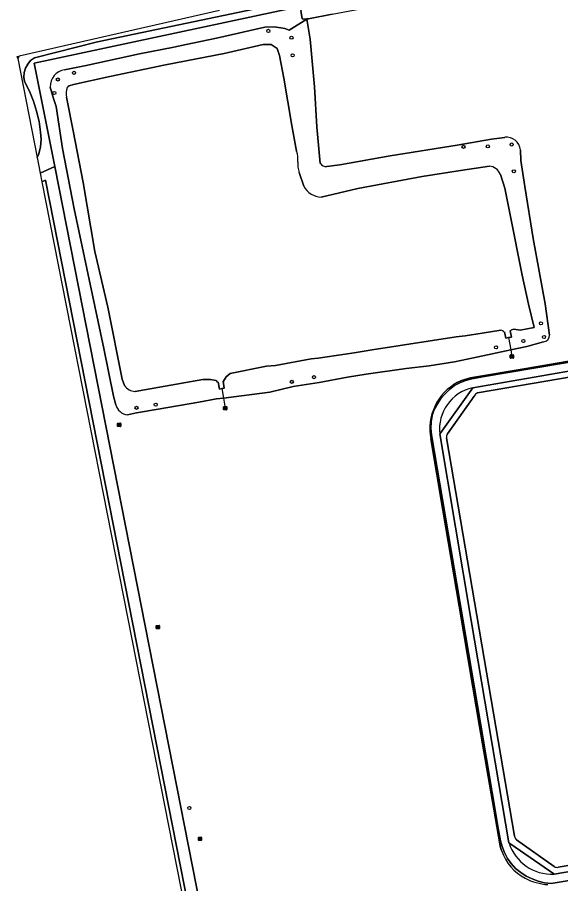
# Model space of a CAD drawing. Extents: x 154324 to 155744, y 382937 to 384188.
# Drawn here: x 154324.1 to 154493.4, y 383381.8 to 383651.6 of the extents above; entities that cross this region are included whole.
import ezdxf

# ---------------------------------------------------------------- set-up
doc = ezdxf.new("R2010")
doc.units = 0
for name, color, linetype in [('IMGEO_Boom', 7, 'Continuous'), ('IMGEO_Bouwland', 7, 'Continuous'), ('IMGEO_Duiker', 7, 'Continuous'), ('IMGEO_Erf', 7, 'Continuous'), ('IMGEO_Groenvoorziening', 7, 'Continuous'), ('IMGEO_Hek', 7, 'Continuous'), ('IMGEO_Loofbos', 7, 'Continuous'), ('IMGEO_Meer_plas_ven_vijver', 7, 'Continuous'), ('IMGEO_Muur', 7, 'Continuous'), ('IMGEO_Oever', 7, 'Continuous'), ('IMGEO_Rijbaan_lokaal_halfverhard', 7, 'Continuous'), ('IMGEO_Rioolput', 7, 'Continuous')]:
    doc.layers.add(name, color=color, linetype=linetype)

msp = doc.modelspace()

# ---------------------------------------------------------------- linework, layer by layer
at = {"layer": 'IMGEO_Boom'}
for centre in [(154402.35, 383647.37), (154409.55, 383645.26), (154409.92, 383639.78), (154341.8, 383634.3), (154336.78, 383632.22), (154335.67, 383628.02), (154463.17, 383611.28), (154470.75, 383611.41), (154478.19, 383612), (154478.85, 383603.64), (154487.28, 383556.33), (154488.26, 383552.05), (154481.81, 383550.78), (154473.29, 383548.84), (154416.58, 383539.54), (154409.68, 383538.08), (154367.25, 383530.99), (154361.29, 383529.99), (154377.76, 383405.37)]:
    msp.add_circle(centre, 0.489, dxfattribs=at)
at = {"layer": 'IMGEO_Bouwland'}
for points in [[(154412.15, 383654.94), (154329.44, 383637.33), (154329.96, 383634.71), (154335.86, 383605.18), (154395.89, 383300.08), (154425.66, 383148.76), (154440.92, 383071.1), (154441.6, 383070.12), (154443.07, 383067.76), (154443.58, 383063.68), (154444.38, 383057.2), (154444.57, 383055.85), (154438.63, 383057.42), (154438.84, 383056.38)], [(154422.25, 383652.58), (154414.87, 383651.15), (154414.36, 383651.11), (154413.21, 383651.01), (154412.93, 383651.25), (154412.43, 383653.63)], [(154338.88, 383635.29), (154345.6, 383636.56), (154362.2, 383640.26), (154372.94, 383642.3), (154376.73, 383643.11), (154386.15, 383645.13), (154401.22, 383648.54), (154404.24, 383648.67), (154407.53, 383648.15), (154408.8, 383647.57), (154414.35, 383651.05), (154415.43, 383644.83), (154416.73, 383629.99), (154417.44, 383617.46), (154418.55, 383606.04)], [(154354.88, 383530.94), (154354.13, 383533.61), (154351.11, 383548.46), (154346.56, 383569.94), (154341.88, 383591.98), (154338.19, 383610.74), (154336.27, 383623.78), (154335.43, 383626.3), (154334.41, 383629.86)], [(154420.53, 383605.18), (154424.64, 383605.65), (154440.34, 383608.48), (154461.15, 383611.83), (154471.83, 383613.63), (154476.03, 383614.22)], [(154480.87, 383610.28), (154481.03, 383607.06), (154482.23, 383598.88), (154484.87, 383582.74), (154488.61, 383562.42), (154489.97, 383552.61)], [(154461.21, 383537.85), (154462.53, 383538.48), (154463.91, 383538.96), (154465.33, 383539.32), (154482.66, 383542.27), (154495.93, 383544.55), (154511.09, 383547.11), (154592.2, 383560.88)], [(154488.09, 383550.51), (154482.88, 383549.12), (154477.87, 383548.05), (154473.52, 383547.13), (154466.24, 383545.59), (154460.39, 383544.36), (154452.47, 383543.04), (154445.33, 383542.19), (154432.84, 383540.44), (154426.99, 383539.49), (154418.21, 383537.89)], [(154418.21, 383537.89), (154410.06, 383536.65), (154402.86, 383534.82), (154388.39, 383533.02), (154386.25, 383532.76), (154380.74, 383531.77), (154368.05, 383529.55), (154361.32, 383528.47), (154358.44, 383527.85)], [(154475.01, 383392.09), (154474.8, 383392.79), (154474.61, 383393.49), (154474.43, 383394.21), (154470.83, 383415.14), (154468.17, 383430.78), (154466.11, 383442.95), (154461.82, 383468.23), (154456.72, 383498.11), (154452.93, 383520.29)]]:
    msp.add_lwpolyline(points, dxfattribs=at)
for centre, radius, start, end in [((154339.62, 383630.12), 5.22, 98.148, 182.7753), ((154476.56, 383609.93), 4.33, 4.7378, 97.0967), ((154420.22, 383607.18), 2.02, 214.3445, 278.8956), ((154487.8, 383552.66), 2.17, 277.6781, 358.771), ((154468.69, 383523.76), 15.95, 117.9707, 154.5312), ((154358.72, 383531.78), 3.94, 192.3854, 265.8899), ((154469.46, 383523.38), 16.81, 154.4725, 190.5722), ((154489.94, 383397.39), 15.84, 199.5752, 241.5024), ((154490.92, 383400.35), 18.91, 243.1647, 265.4104)]:
    msp.add_arc(centre, radius, start, end, dxfattribs=at)
at = {"layer": 'IMGEO_Duiker'}
for points in [[(154477.22, 383551.85), (154477.87, 383548.05), (154478.23, 383545.97)], [(154387.88, 383535.98), (154388.39, 383533.02), (154388.93, 383529.86)]]:
    msp.add_lwpolyline(points, dxfattribs=at)
at = {"layer": 'IMGEO_Erf'}
for points in [[(154592.21, 383555.9), (154467.51, 383534.62)], [(154466.5, 383533.61), (154458.19, 383521.88)], [(154457.9, 383520.63), (154479.04, 383396.58)], [(154492.68, 383386.97), (154528.14, 383392.98), (154528, 383393.73), (154528.79, 383393.88), (154528.93, 383393.11), (154542.49, 383395.41), (154561.21, 383398.64), (154565.79, 383399.42), (154564.24, 383408.53), (154587.12, 383412.42), (154588.32, 383405.33), (154619.13, 383410.61)], [(154479.68, 383395.47), (154491.42, 383387.15)]]:
    msp.add_lwpolyline(points, dxfattribs=at)
for centre, radius, start, end in [((154468.15, 383532.97), 1.77, 110.9312, 158.5595), ((154459.01, 383521.03), 1.19, 134.3244, 199.6864), ((154480.45, 383396.65), 1.41, 183.0873, 237.2651), ((154492.21, 383388.18), 1.3, 232.5737, 291.5083)]:
    msp.add_arc(centre, radius, start, end, dxfattribs=at)
at = {"layer": 'IMGEO_Groenvoorziening'}
for points in [[(154446.03, 383664.3), (154349.13, 383643.94), (154329.45, 383638.98), (154328.3, 383638.13), (154327.37, 383637.05), (154326.68, 383635.8), (154326.28, 383634.43), (154326.18, 383633.01), (154326.39, 383631.6), (154327.89, 383628.62), (154329.14, 383625.53), (154330.15, 383622.36), (154330.9, 383619.11), (154331.39, 383615.81), (154331.59, 383613.55), (154331.4, 383611.31), (154330.84, 383609.12), (154330.32, 383607.97), (154331.28, 383603.09), (154335.86, 383605.18), (154329.96, 383634.71), (154329.44, 383637.33), (154412.15, 383654.94)], [(154592.2, 383560.88), (154511.09, 383547.11), (154495.93, 383544.55), (154482.66, 383542.27), (154465.33, 383539.32), (154463.91, 383538.96), (154462.53, 383538.48), (154461.21, 383537.85)], [(154510.8, 383385.29), (154490.43, 383381.84), (154488.36, 383382.07), (154486.4, 383382.58), (154484.51, 383383.29), (154482.7, 383384.19), (154480.97, 383385.24), (154479.38, 383386.55), (154478.05, 383388.06), (154476.84, 383389.69), (154475.92, 383391.49), (154475.16, 383393.33), (154474.7, 383395.16), (154473.97, 383399.08), (154468.46, 383431.82), (154458.36, 383491.04), (154453.14, 383521.59), (154452.99, 383523.61), (154453.08, 383525.61), (154453.42, 383527.56), (154454.05, 383529.44), (154455.01, 383531.2), (154456.11, 383532.89), (154457.3, 383534.29), (154458.76, 383535.69), (154460.32, 383536.92), (154461.97, 383537.8), (154463.8, 383538.51), (154465.74, 383539.02), (154469.11, 383539.66), (154501.7, 383545.18)], [(154452.93, 383520.29), (154456.72, 383498.11), (154461.82, 383468.23), (154466.11, 383442.95), (154468.17, 383430.78), (154470.83, 383415.14), (154474.43, 383394.21), (154474.61, 383393.49), (154474.8, 383392.79), (154475.01, 383392.09)]]:
    msp.add_lwpolyline(points, dxfattribs=at)
msp.add_lwpolyline([(154331.28, 383603.09), (154331.81, 383600.36), (154332.89, 383600.85), (154421.98, 383148.04), (154436.08, 383076.28), (154434.86, 383076.6), (154435.67, 383072.5), (154440.92, 383071.1), (154425.66, 383148.76), (154395.89, 383300.08), (154335.86, 383605.18)], close=True, dxfattribs=at)
for centre, radius, start, end in [((154468.69, 383523.76), 15.95, 117.9707, 154.5312), ((154469.46, 383523.38), 16.81, 154.4725, 190.5722), ((154489.94, 383397.39), 15.84, 199.5752, 241.5024), ((154490.92, 383400.35), 18.91, 243.1647, 265.4104)]:
    msp.add_arc(centre, radius, start, end, dxfattribs=at)
at = {"layer": 'IMGEO_Hek'}
for points in [[(154335.86, 383605.18), (154329.44, 383637.33), (154419.88, 383656.59), (154459.58, 383665.09)], [(154435.67, 383072.5), (154440.92, 383071.1), (154425.66, 383148.76), (154335.86, 383605.18)]]:
    msp.add_lwpolyline(points, dxfattribs=at)
at = {"layer": 'IMGEO_Loofbos'}
for points in [[(154324.76, 383639.49), (154324.26, 383638.76), (154324.14, 383639.35)], [(154434.86, 383076.6), (154436.08, 383076.28), (154421.98, 383148.04), (154332.89, 383600.85), (154331.81, 383600.36)]]:
    msp.add_lwpolyline(points, close=True, dxfattribs=at)
at = {"layer": 'IMGEO_Meer_plas_ven_vijver'}
for points in [[(154411.16, 383609.87), (154409.66, 383617.92), (154407.18, 383632.61), (154405.85, 383639.76), (154405.14, 383641.84), (154403.22, 383643.09), (154400.76, 383643.15), (154388.61, 383640.29), (154370.35, 383636.81), (154352.92, 383633.19), (154341.6, 383630.71), (154340.26, 383630.31), (154339.94, 383630.09), (154339.66, 383629.74)], [(154339.51, 383626.74), (154341.5, 383616.22), (154344.64, 383600.15), (154348.33, 383578.68), (154352.34, 383561.38), (154356.86, 383538.91), (154357.53, 383536.91)], [(154471.23, 383605.22), (154462.2, 383603.91), (154450.3, 383601.98), (154430.23, 383598.24), (154418.86, 383595.64)], [(154413.39, 383599.02), (154411.95, 383603.32)], [(154475.79, 383553.6), (154475.98, 383553.64), (154476.33, 383551.68), (154477.22, 383551.85), (154478.1, 383552.02), (154477.74, 383553.98), (154477.93, 383554.02), (154478.15, 383554.28), (154478.83, 383554.44), (154480.85, 383554.17), (154485.13, 383554.99), (154483.41, 383562.27), (154481.44, 383571.33), (154477.73, 383590.05), (154476.08, 383598.43), (154474.64, 383602.68)], [(154386.57, 383537.97), (154386.74, 383538), (154387.13, 383535.85), (154387.88, 383535.98), (154388.61, 383536.11), (154388.23, 383538.28), (154388.41, 383538.31), (154389.2, 383539.59), (154390.47, 383540.67), (154401.8, 383542.94), (154404.62, 383543.21), (154415.72, 383545.26), (154417.86, 383545.41), (154429.04, 383547.12), (154433.49, 383547.86), (154434.74, 383548.09), (154460.83, 383552.11), (154463.65, 383552.37), (154468.99, 383553.21), (154474.82, 383554.13)], [(154360.81, 383535.1), (154368.39, 383536.4), (154381.96, 383538.83), (154384.34, 383538.81), (154385.96, 383538.46)]]:
    msp.add_lwpolyline(points, dxfattribs=at)
for centre, radius, start, end in [((154345.85, 383627.92), 6.45, 163.6167, 190.5403), ((154403.57, 383607.32), 8.01, 354.2887, 18.583), ((154419.06, 383605.85), 7.55, 174.898, 199.5853), ((154471.01, 383601.37), 3.86, 19.955, 86.7207), ((154418.89, 383601.81), 6.17, 206.878, 269.6406), ((154474.56, 383552.48), 1.67, 42.2411, 80.8275), ((154360.97, 383539.28), 4.18, 214.4936, 267.7388), ((154385.63, 383537.43), 1.08, 30.2884, 72.2766)]:
    msp.add_arc(centre, radius, start, end, dxfattribs=at)
at = {"layer": 'IMGEO_Muur'}
for points in [[(154466.05, 383536.26), (154532.9, 383547.83), (154593.42, 383558.02)], [(154467.51, 383534.62), (154592.21, 383555.9)], [(154532.9, 383547.83), (154466.05, 383536.26), (154455.85, 383521.98), (154455.75, 383521.84), (154465.55, 383463.78), (154477.33, 383394.53), (154477.95, 383394.1), (154491.34, 383384.82), (154491.38, 383384.79), (154529.42, 383391.34)], [(154501.7, 383545.18), (154469.11, 383539.66), (154465.74, 383539.02), (154463.8, 383538.51), (154461.97, 383537.8), (154460.32, 383536.92), (154458.76, 383535.69), (154457.3, 383534.29), (154456.11, 383532.89), (154455.01, 383531.2), (154454.05, 383529.44), (154453.42, 383527.56), (154453.08, 383525.61), (154452.99, 383523.61), (154453.14, 383521.59), (154458.36, 383491.04), (154468.46, 383431.82), (154473.97, 383399.08), (154474.7, 383395.16), (154475.16, 383393.33), (154475.92, 383391.49), (154476.84, 383389.69), (154478.05, 383388.06), (154479.38, 383386.55), (154480.97, 383385.24), (154482.7, 383384.19), (154484.51, 383383.29), (154486.4, 383382.58), (154488.36, 383382.07), (154490.43, 383381.84), (154510.8, 383385.29)], [(154455.75, 383521.84), (154455.85, 383521.98), (154466.05, 383536.26)], [(154458.19, 383521.88), (154466.5, 383533.61)], [(154477.33, 383394.53), (154465.55, 383463.78), (154455.75, 383521.84)], [(154479.04, 383396.58), (154457.9, 383520.63)], [(154477.95, 383394.1), (154477.33, 383394.53)], [(154491.38, 383384.79), (154491.34, 383384.82), (154477.95, 383394.1)], [(154491.42, 383387.15), (154479.68, 383395.47)], [(154528.14, 383392.98), (154492.68, 383386.97)], [(154529.9, 383388.48), (154529.55, 383390.55), (154529.42, 383391.34), (154491.38, 383384.79)]]:
    msp.add_lwpolyline(points, dxfattribs=at)
for centre, radius, start, end in [((154468.88, 383523.35), 13.22, 102.378, 186.5722), ((154468.88, 383523.35), 13.22, 102.378, 186.5722), ((154468.15, 383532.97), 1.77, 110.9312, 158.5595), ((154459.01, 383521.03), 1.19, 134.3244, 199.6864), ((154480.45, 383396.65), 1.41, 183.0873, 237.2651), ((154490.64, 383398.72), 13.95, 197.4801, 273.0593), ((154490.64, 383398.72), 13.95, 197.4801, 273.0593), ((154492.21, 383388.18), 1.3, 232.5737, 291.5083)]:
    msp.add_arc(centre, radius, start, end, dxfattribs=at)
at = {"layer": 'IMGEO_Oever'}
msp.add_lwpolyline([(154442.02, 383656.49), (154452.44, 383658.63), (154463.3, 383660.86), (154465.62, 383661.18), (154473.41, 383662.8), (154472.88, 383665.32), (154472.76, 383665.91), (154472.5, 383667.1), (154470.59, 383666.7), (154459.7, 383664.2), (154450.24, 383662.36), (154440.1, 383660.1), (154429, 383657.87), (154418.2, 383655.45), (154414.45, 383654.68), (154412.7, 383654.21), (154412.43, 383653.63), (154412.93, 383651.25), (154413.21, 383651.01), (154414.36, 383651.11), (154414.87, 383651.15), (154422.25, 383652.58), (154432.23, 383654.48)], close=True, dxfattribs=at)
for points in [[(154414.35, 383651.05), (154408.8, 383647.57), (154407.53, 383648.15), (154404.24, 383648.67), (154401.22, 383648.54), (154386.15, 383645.13), (154376.73, 383643.11), (154372.94, 383642.3), (154362.2, 383640.26), (154345.6, 383636.56), (154338.88, 383635.29)], [(154418.55, 383606.04), (154417.44, 383617.46), (154416.73, 383629.99), (154415.43, 383644.83), (154414.35, 383651.05)], [(154339.66, 383629.74), (154339.94, 383630.09), (154340.26, 383630.31), (154341.6, 383630.71), (154352.92, 383633.19), (154370.35, 383636.81), (154388.61, 383640.29), (154400.76, 383643.15), (154403.22, 383643.09), (154405.14, 383641.84), (154405.85, 383639.76), (154407.18, 383632.61), (154409.66, 383617.92), (154411.16, 383609.87)], [(154334.41, 383629.86), (154335.43, 383626.3), (154336.27, 383623.78), (154338.19, 383610.74), (154341.88, 383591.98), (154346.56, 383569.94), (154351.11, 383548.46), (154354.13, 383533.61), (154354.88, 383530.94)], [(154357.53, 383536.91), (154356.86, 383538.91), (154352.34, 383561.38), (154348.33, 383578.68), (154344.64, 383600.15), (154341.5, 383616.22), (154339.51, 383626.74)], [(154476.03, 383614.22), (154471.83, 383613.63), (154461.15, 383611.83), (154440.34, 383608.48), (154424.64, 383605.65), (154420.53, 383605.18)], [(154489.97, 383552.61), (154488.61, 383562.42), (154484.87, 383582.74), (154482.23, 383598.88), (154481.03, 383607.06), (154480.87, 383610.28)], [(154418.86, 383595.64), (154430.23, 383598.24), (154450.3, 383601.98), (154462.2, 383603.91), (154471.23, 383605.22)], [(154411.95, 383603.32), (154413.39, 383599.02)], [(154474.64, 383602.68), (154476.08, 383598.43), (154477.73, 383590.05), (154481.44, 383571.33), (154483.41, 383562.27), (154485.13, 383554.99), (154480.85, 383554.17), (154478.83, 383554.44), (154478.15, 383554.28), (154477.93, 383554.02)], [(154474.82, 383554.13), (154468.99, 383553.21), (154463.65, 383552.37), (154460.83, 383552.11), (154434.74, 383548.09), (154433.49, 383547.86), (154429.04, 383547.12), (154417.86, 383545.41), (154415.72, 383545.26), (154404.62, 383543.21), (154401.8, 383542.94), (154390.47, 383540.67), (154389.2, 383539.59), (154388.41, 383538.31), (154388.23, 383538.28), (154388.61, 383536.11), (154387.88, 383535.98), (154387.13, 383535.85), (154386.74, 383538), (154386.57, 383537.97)], [(154477.93, 383554.02), (154477.74, 383553.98), (154478.1, 383552.02), (154477.22, 383551.85), (154476.33, 383551.68), (154475.98, 383553.64), (154475.79, 383553.6)], [(154358.44, 383527.85), (154361.32, 383528.47), (154368.05, 383529.55), (154380.74, 383531.77), (154386.25, 383532.76), (154388.39, 383533.02), (154402.86, 383534.82), (154410.06, 383536.65), (154418.21, 383537.89), (154426.99, 383539.49), (154432.84, 383540.44), (154445.33, 383542.19), (154452.47, 383543.04), (154460.39, 383544.36), (154466.24, 383545.59), (154473.52, 383547.13), (154477.87, 383548.05), (154482.88, 383549.12), (154488.09, 383550.51)], [(154385.96, 383538.46), (154384.34, 383538.81), (154381.96, 383538.83), (154368.39, 383536.4), (154360.81, 383535.1)]]:
    msp.add_lwpolyline(points, dxfattribs=at)
for centre, radius, start, end in [((154339.62, 383630.12), 5.22, 98.148, 182.7753), ((154345.85, 383627.92), 6.45, 163.6167, 190.5403), ((154476.56, 383609.93), 4.33, 4.7378, 97.0967), ((154403.57, 383607.32), 8.01, 354.2887, 18.583), ((154419.06, 383605.85), 7.55, 174.898, 199.5853), ((154420.22, 383607.18), 2.02, 214.3445, 278.8956), ((154471.01, 383601.37), 3.86, 19.955, 86.7207), ((154418.89, 383601.81), 6.17, 206.878, 269.6406), ((154474.56, 383552.48), 1.67, 42.2411, 80.8275), ((154487.8, 383552.66), 2.17, 277.6781, 358.771), ((154360.97, 383539.28), 4.18, 214.4936, 267.7388), ((154385.63, 383537.43), 1.08, 30.2884, 72.2766), ((154358.72, 383531.78), 3.94, 192.3854, 265.8899)]:
    msp.add_arc(centre, radius, start, end, dxfattribs=at)
at = {"layer": 'IMGEO_Rijbaan_lokaal_halfverhard'}
msp.add_lwpolyline([(154387.16, 383653.72), (154324.76, 383639.49), (154324.26, 383638.76), (154330.32, 383607.97), (154330.84, 383609.12), (154331.4, 383611.31), (154331.59, 383613.55), (154331.39, 383615.81), (154330.9, 383619.11), (154330.15, 383622.36), (154329.14, 383625.53), (154327.89, 383628.62), (154326.39, 383631.6), (154326.18, 383633.01), (154326.28, 383634.43), (154326.68, 383635.8), (154327.37, 383637.05), (154328.3, 383638.13), (154329.45, 383638.98), (154349.13, 383643.94), (154446.03, 383664.3)], dxfattribs=at)
at = {"layer": 'IMGEO_Rioolput'}
for p, q in [((154477.73, 383545.54), (154477.73, 383546.39)), ((154477.8, 383546.47), (154478.65, 383546.47)), ((154478.65, 383545.47), (154477.8, 383545.47)), ((154477.99, 383545.96), (154477.99, 383545.97)), ((154478.03, 383546.01), (154478.43, 383546.01)), ((154478.42, 383545.92), (154478.03, 383545.92)), ((154478.24, 383545.69), (154478.21, 383545.69)), ((154478.22, 383546.25), (154478.24, 383546.25)), ((154478.47, 383545.97), (154478.47, 383545.96)), ((154478.73, 383546.39), (154478.73, 383545.54)), ((154388.43, 383529.44), (154388.43, 383530.29)), ((154388.5, 383530.36), (154389.35, 383530.36)), ((154389.35, 383529.36), (154388.5, 383529.36)), ((154388.69, 383529.86), (154388.69, 383529.87)), ((154388.73, 383529.91), (154389.13, 383529.91)), ((154389.12, 383529.82), (154388.73, 383529.82)), ((154388.94, 383529.58), (154388.91, 383529.58)), ((154388.92, 383530.14), (154388.94, 383530.14)), ((154389.17, 383529.87), (154389.17, 383529.86)), ((154389.43, 383530.29), (154389.43, 383529.44)), ((154355.48, 383525.19), (154356.33, 383525.19)), ((154355.4, 383524.27), (154355.4, 383525.12)), ((154356.33, 383524.19), (154355.48, 383524.19)), ((154355.66, 383524.69), (154355.66, 383524.7)), ((154356.1, 383524.65), (154355.7, 383524.65)), ((154355.71, 383524.74), (154356.1, 383524.74)), ((154355.89, 383524.97), (154355.92, 383524.97)), ((154355.91, 383524.41), (154355.89, 383524.41)), ((154356.15, 383524.7), (154356.15, 383524.69)), ((154356.4, 383525.12), (154356.4, 383524.27)), ((154367.45, 383461.28), (154367.45, 383462.13)), ((154367.53, 383462.2), (154368.38, 383462.2)), ((154368.38, 383461.2), (154367.53, 383461.2)), ((154367.71, 383461.7), (154367.71, 383461.71)), ((154367.75, 383461.75), (154368.15, 383461.75)), ((154368.15, 383461.66), (154367.75, 383461.66)), ((154367.94, 383461.98), (154367.97, 383461.98)), ((154367.96, 383461.42), (154367.94, 383461.42)), ((154368.2, 383461.71), (154368.2, 383461.7)), ((154368.45, 383462.13), (154368.45, 383461.28)), ((154380.55, 383395.36), (154380.55, 383396.21)), ((154380.62, 383396.29), (154381.48, 383396.29)), ((154380.81, 383395.78), (154380.81, 383395.79)), ((154380.85, 383395.83), (154381.25, 383395.83)), ((154381.25, 383395.74), (154380.85, 383395.74)), ((154381.04, 383396.07), (154381.06, 383396.07)), ((154381.29, 383395.79), (154381.29, 383395.78)), ((154381.55, 383396.21), (154381.55, 383395.36)), ((154381.48, 383395.29), (154380.62, 383395.29)), ((154381.06, 383395.51), (154381.03, 383395.51))]:
    msp.add_line(p, q, dxfattribs=at)
for points in [[(154477.73, 383545.54), (154477.73, 383546.39)], [(154477.8, 383546.47), (154478.65, 383546.47)], [(154478.65, 383545.47), (154477.8, 383545.47)], [(154478.73, 383546.39), (154478.73, 383545.54)], [(154388.43, 383529.44), (154388.43, 383530.29)], [(154388.5, 383530.36), (154389.35, 383530.36)], [(154389.35, 383529.36), (154388.5, 383529.36)], [(154389.43, 383530.29), (154389.43, 383529.44)], [(154355.48, 383525.19), (154356.33, 383525.19)], [(154355.4, 383524.27), (154355.4, 383525.12)], [(154356.33, 383524.19), (154355.48, 383524.19)], [(154356.4, 383525.12), (154356.4, 383524.27)], [(154367.45, 383461.28), (154367.45, 383462.13)], [(154367.53, 383462.2), (154368.38, 383462.2)], [(154368.38, 383461.2), (154367.53, 383461.2)], [(154368.45, 383462.13), (154368.45, 383461.28)], [(154380.55, 383395.36), (154380.55, 383396.21)], [(154380.62, 383396.29), (154381.48, 383396.29)], [(154381.55, 383396.21), (154381.55, 383395.36)], [(154381.48, 383395.29), (154380.62, 383395.29)]]:
    msp.add_lwpolyline(points, dxfattribs=at)
for centre, radius, start, end in [((154477.8, 383546.39), 0.0765, 91.552, 178.448), ((154477.8, 383546.39), 0.0765, 91.552, 178.448), ((154477.8, 383545.54), 0.0765, 181.552, 268.448), ((154477.8, 383545.54), 0.0765, 181.552, 268.448), ((154478.03, 383545.97), 0.0403, 85.8775, 175.7526), ((154478.02, 383545.96), 0.0366, 178.938, 274.7102), ((154478.43, 383545.97), 0.043, 264.8664, 352.4533), ((154478.43, 383545.97), 0.0386, 1.7309, 96.639), ((154478.65, 383546.39), 0.0765, 1.552, 88.448), ((154478.65, 383546.39), 0.0765, 1.552, 88.448), ((154478.65, 383545.54), 0.0765, 271.552, 358.448), ((154478.65, 383545.54), 0.0765, 271.552, 358.448), ((154388.5, 383530.29), 0.0765, 91.552, 178.448), ((154388.5, 383530.29), 0.0765, 91.552, 178.448), ((154388.5, 383529.44), 0.0765, 181.552, 268.448), ((154388.5, 383529.44), 0.0765, 181.552, 268.448), ((154388.73, 383529.87), 0.0403, 85.8775, 175.7526), ((154388.72, 383529.86), 0.0366, 178.938, 274.7102), ((154389.13, 383529.86), 0.043, 264.8664, 352.4533), ((154389.13, 383529.87), 0.0386, 1.7309, 96.639), ((154389.35, 383530.29), 0.0765, 1.552, 88.448), ((154389.35, 383530.29), 0.0765, 1.552, 88.448), ((154389.35, 383529.44), 0.0765, 271.552, 358.448), ((154389.35, 383529.44), 0.0765, 271.552, 358.448), ((154355.48, 383525.12), 0.0765, 91.552, 178.448), ((154355.48, 383525.12), 0.0765, 91.552, 178.448), ((154356.33, 383525.12), 0.0765, 1.552, 88.448), ((154356.33, 383525.12), 0.0765, 1.552, 88.448), ((154355.48, 383524.27), 0.0765, 181.552, 268.448), ((154355.48, 383524.27), 0.0765, 181.552, 268.448), ((154355.7, 383524.7), 0.0403, 85.8775, 175.7526), ((154355.7, 383524.69), 0.0366, 178.938, 274.7102), ((154356.11, 383524.7), 0.0386, 1.7309, 96.639), ((154356.1, 383524.69), 0.043, 264.8664, 352.4533), ((154356.33, 383524.27), 0.0765, 271.552, 358.448), ((154356.33, 383524.27), 0.0765, 271.552, 358.448), ((154367.53, 383462.13), 0.0765, 91.552, 178.448), ((154367.53, 383462.13), 0.0765, 91.552, 178.448), ((154367.53, 383461.28), 0.0765, 181.552, 268.448), ((154367.53, 383461.28), 0.0765, 181.552, 268.448), ((154367.75, 383461.71), 0.0403, 85.8775, 175.7526), ((154367.75, 383461.7), 0.0366, 178.938, 274.7102), ((154368.16, 383461.71), 0.0386, 1.7309, 96.639), ((154368.15, 383461.7), 0.043, 264.8664, 352.4533), ((154368.38, 383462.13), 0.0765, 1.552, 88.448), ((154368.38, 383462.13), 0.0765, 1.552, 88.448), ((154368.38, 383461.28), 0.0765, 271.552, 358.448), ((154368.38, 383461.28), 0.0765, 271.552, 358.448), ((154380.63, 383396.21), 0.0765, 91.552, 178.448), ((154380.63, 383396.21), 0.0765, 91.552, 178.448), ((154380.85, 383395.79), 0.0403, 85.8775, 175.7526), ((154380.84, 383395.78), 0.0366, 178.938, 274.7102), ((154381.25, 383395.79), 0.0386, 1.7309, 96.639), ((154381.25, 383395.79), 0.043, 264.8664, 352.4533), ((154381.47, 383396.21), 0.0765, 1.552, 88.448), ((154381.47, 383396.21), 0.0765, 1.552, 88.448), ((154380.63, 383395.36), 0.0765, 181.552, 268.448), ((154380.63, 383395.36), 0.0765, 181.552, 268.448), ((154381.47, 383395.36), 0.0765, 271.552, 358.448), ((154381.47, 383395.36), 0.0765, 271.552, 358.448)]:
    msp.add_arc(centre, radius, start, end, dxfattribs=at)
for centre, major_axis, ratio, start_param, end_param in [((154478.21, 383545.97), (-0.387, 0.002), 0.722429, 4.712389, 7.853982), ((154478.24, 383545.97), (-0.39, 0.002), 0.717154, 1.570796, 4.712389), ((154388.91, 383529.86), (-0.387, 0.002), 0.722429, 4.712389, 7.853982), ((154388.94, 383529.86), (-0.39, 0.002), 0.717154, 1.570796, 4.712389), ((154355.89, 383524.69), (-0.387, 0.002), 0.722429, 4.712389, 7.853982), ((154355.91, 383524.69), (-0.39, 0.002), 0.717154, 1.570796, 4.712389), ((154367.94, 383461.7), (-0.387, 0.002), 0.722429, 4.712389, 7.853982), ((154367.96, 383461.7), (-0.39, 0.002), 0.717154, 1.570796, 4.712389), ((154381.04, 383395.79), (-0.387, 0.002), 0.722429, 4.712389, 7.853982), ((154381.06, 383395.79), (-0.39, 0.002), 0.717154, 1.570796, 4.712389)]:
    msp.add_ellipse(centre, major_axis=major_axis, ratio=ratio, start_param=start_param, end_param=end_param, dxfattribs=at)

doc.saveas('drawing.dxf')
